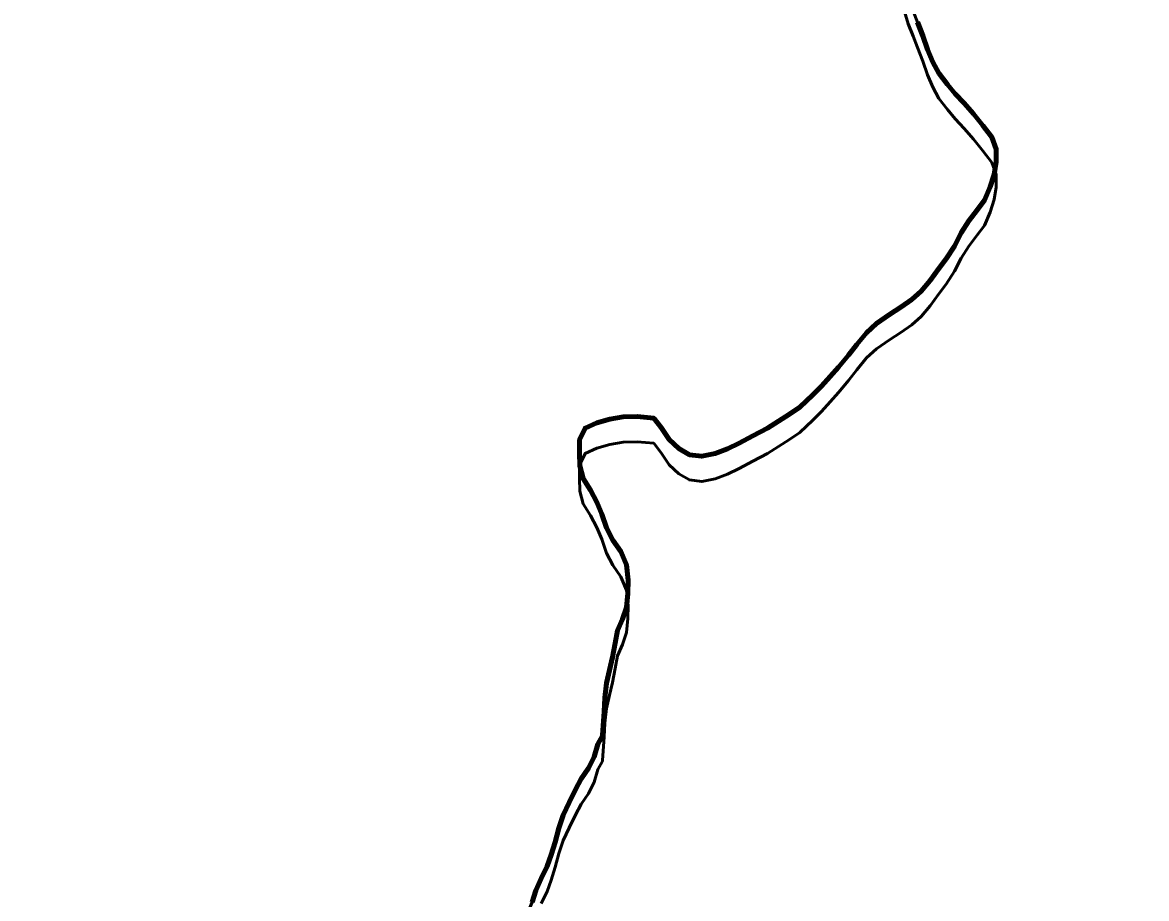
# Model space of a CAD drawing. Extents: x -1643653 to 4543381, y 1624270 to 13878484.
# Drawn here: x 738263 to 739428, y 8965460 to 8966367 of the extents above; entities that cross this region are included whole.
import ezdxf

# ---------------------------------------------------------------- set-up
doc = ezdxf.new("R2010")
doc.units = 0
doc.header["$LTSCALE"] = 200
for name, color, linetype, lineweight in [('1', 7, 'Continuous', 13), ('24', 7, 'Continuous', 25), ('26', 7, 'Continuous', 106), ('27', 7, 'Continuous', 53), ('28', 7, 'Continuous', 53), ('29', 7, 'Continuous', 13), ('53', 7, 'Continuous', 106)]:
    doc.layers.add(name, color=color, linetype=linetype, lineweight=lineweight)

msp = doc.modelspace()

# ---------------------------------------------------------------- linework, layer by layer
at = {"layer": '1', "lineweight": 25}
msp.add_spline([(814781, 9009175.5), (814787.2, 9009173.4), (814796.9, 9009173.4), (814799.4, 9009172.4), (814805.1, 9009174.5), (814805.6, 9009176.5), (814811.7, 9009179.5), (814811.7, 9009179.5), (814801.5, 9009181), (814790.7, 9009181.5), (814784.1, 9009183.1), (814777.4, 9009185.1), (814778.4, 9009175.5)], degree=3, dxfattribs=at)
at = {"layer": '24', "lineweight": 53}
for points in [[(739190.3, 8966367.7), (739195.8, 8966353.6), (739200.5, 8966339.5), (739206, 8966326.4), (739212.5, 8966314.9)], [(739212.5, 8966314.9), (739221.2, 8966303.3), (739229.4, 8966293.7), (739238.7, 8966284), (739248.2, 8966272.7), (739257.8, 8966260.7), (739267.2, 8966248.6), (739271.9, 8966236.2), (739271.7, 8966223.1), (739269.6, 8966210.1), (739265.5, 8966197.1), (739259.7, 8966183.4), (739251.7, 8966172.8), (739243.5, 8966161.9), (739235.5, 8966149.4), (739228.5, 8966135.9), (739219.9, 8966122.7), (739212.2, 8966112.6), (739203.3, 8966100.1), (739194.2, 8966089), (739184.2, 8966080.5), (739173, 8966072.4), (739161.1, 8966064.8), (739147.8, 8966055.7), (739137.4, 8966046.1), (739127.2, 8966033.7), (739118.7, 8966022.8), (739108.3, 8966010.4), (739099.8, 8966000.7), (739090.7, 8965990.6), (739081.8, 8965981.7), (739068.4, 8965968.8), (739057.5, 8965961.5), (739046.3, 8965954.5), (739034.9, 8965947), (739019.6, 8965939.2), (739005.3, 8965931.5)], [(739005.3, 8965931.5), (738993.5, 8965925.7), (738980.6, 8965921), (738966.6, 8965918), (738953.9, 8965919.7), (738942.8, 8965926.2), (738932.8, 8965935.4), (738924.7, 8965947.7), (738916.9, 8965957.7), (738899.6, 8965959.3), (738885.1, 8965958.9), (738871.5, 8965956.5), (738857.8, 8965952.8), (738845.7, 8965947.2), (738840.1, 8965935.1), (738840, 8965921.4), (738840.2, 8965908), (738843.6, 8965895.1), (738851.5, 8965882.9), (738858, 8965870.6), (738863, 8965858.1), (738868.1, 8965843.9), (738874.6, 8965831.2), (738882.9, 8965819.4), (738888.6, 8965805.6), (738890.4, 8965789.8), (738890.2, 8965775.9), (738888.7, 8965761.5), (738884.4, 8965749.3), (738879.3, 8965737.4), (738877.1, 8965724.5), (738874.1, 8965709.8), (738870.9, 8965696.6), (738868, 8965682.8), (738866.3, 8965667.7), (738865.5, 8965653.5), (738863.8, 8965629.1), (738863.8, 8965628.4), (738858.8, 8965619.8), (738855, 8965606.6), (738849.3, 8965594.9), (738841.6, 8965583.7), (738835.7, 8965572.7), (738829.1, 8965559.3), (738822.9, 8965546.1), (738818.7, 8965532.6), (738814.7, 8965518.4), (738810.5, 8965505.2), (738806.3, 8965493.3), (738800.4, 8965480.7), (738794.8, 8965468.2), (738790.8, 8965455.9)]]:
    msp.add_lwpolyline(points, dxfattribs=at)
at = {"layer": '26'}
for points in [[(738852.4, 8967397.8), (738119.2, 8967456.1), (736819.8, 8967385.2), (735978.7, 8967299.6), (734932.4, 8966935.1), (733681.7, 8966482.5), (732152.4, 8966285.3), (730470.8, 8966190.5), (727806.8, 8965794.5), (726426, 8965189.7), (726351.8, 8965240.9), (726326.3, 8965228.3)], [(743879.1, 8965604.4), (743559.1, 8965590.5), (743000.3, 8965872.6), (741413.3, 8966731.2), (740701.8, 8967013.8), (739557.2, 8967298.3), (738862.3, 8967422.5)]]:
    msp.add_spline(points, degree=3, dxfattribs=at)
at = {"layer": '27'}
for points in [[(739212.5, 8966314.9), (739206, 8966326.4), (739200.5, 8966339.5), (739195.8, 8966353.6), (739190.3, 8966367.7), (739185.8, 8966379.3), (739180.7, 8966392.1), (739176.8, 8966405.2)], [(739190.3, 8966367.7), (739195.8, 8966353.6), (739200.5, 8966339.5), (739206, 8966326.4), (739212.5, 8966314.9)], [(739212.5, 8966314.9), (739221.2, 8966303.3), (739229.4, 8966293.7), (739238.7, 8966284), (739248.2, 8966272.7), (739257.8, 8966260.7), (739267.2, 8966248.6), (739271.9, 8966236.2), (739271.7, 8966223.1), (739269.6, 8966210.1), (739265.5, 8966197.1), (739259.7, 8966183.4), (739251.7, 8966172.8), (739243.5, 8966161.9), (739235.5, 8966149.4), (739228.5, 8966135.9), (739219.9, 8966122.7), (739212.2, 8966112.6), (739203.3, 8966100.1), (739194.2, 8966089), (739184.2, 8966080.5), (739173, 8966072.4), (739161.1, 8966064.8), (739147.8, 8966055.7), (739137.4, 8966046.1), (739127.2, 8966033.7), (739118.7, 8966022.8), (739108.3, 8966010.4), (739099.8, 8966000.7), (739090.7, 8965990.6), (739081.8, 8965981.7), (739068.4, 8965968.8), (739057.5, 8965961.5), (739046.3, 8965954.5), (739034.9, 8965947), (739019.6, 8965939.2), (739005.3, 8965931.5)], [(739257.8, 8966260.7), (739248.2, 8966272.7), (739238.7, 8966284), (739229.4, 8966293.7), (739221.2, 8966303.3), (739212.5, 8966314.9)], [(739265.5, 8966197.1), (739269.6, 8966210.1), (739271.7, 8966223.1), (739271.9, 8966236.2), (739267.2, 8966248.6), (739257.8, 8966260.7)], [(739243.5, 8966161.9), (739251.7, 8966172.8), (739259.7, 8966183.4), (739265.5, 8966197.1)], [(739219.9, 8966122.7), (739228.5, 8966135.9), (739235.5, 8966149.4), (739243.5, 8966161.9)], [(739161.1, 8966064.8), (739173, 8966072.4), (739184.2, 8966080.5), (739194.2, 8966089), (739203.3, 8966100.1), (739212.2, 8966112.6), (739219.9, 8966122.7)], [(739118.7, 8966022.8), (739127.2, 8966033.7), (739137.4, 8966046.1), (739147.8, 8966055.7), (739161.1, 8966064.8)], [(739090.7, 8965990.6), (739099.8, 8966000.7), (739108.3, 8966010.4), (739118.7, 8966022.8)], [(738932.8, 8965935.4), (738942.8, 8965926.2), (738953.9, 8965919.7), (738966.6, 8965918), (738980.6, 8965921), (738993.5, 8965925.7), (739005.3, 8965931.5), (739019.6, 8965939.2), (739034.9, 8965947), (739046.3, 8965954.5), (739057.5, 8965961.5), (739068.4, 8965968.8), (739081.8, 8965981.7), (739090.7, 8965990.6)], [(739005.3, 8965931.5), (738993.5, 8965925.7), (738980.6, 8965921), (738966.6, 8965918), (738953.9, 8965919.7), (738942.8, 8965926.2), (738932.8, 8965935.4), (738924.7, 8965947.7), (738916.9, 8965957.7), (738899.6, 8965959.3), (738885.1, 8965958.9), (738871.5, 8965956.5), (738857.8, 8965952.8), (738845.7, 8965947.2), (738840.1, 8965935.1), (738840, 8965921.4), (738840.2, 8965908), (738843.6, 8965895.1), (738851.5, 8965882.9), (738858, 8965870.6), (738863, 8965858.1), (738868.1, 8965843.9), (738874.6, 8965831.2), (738882.9, 8965819.4), (738888.6, 8965805.6), (738890.4, 8965789.8), (738890.2, 8965775.9), (738888.7, 8965761.5), (738884.4, 8965749.3), (738879.3, 8965737.4), (738877.1, 8965724.5), (738874.1, 8965709.8), (738870.9, 8965696.6), (738868, 8965682.8), (738866.3, 8965667.7), (738865.5, 8965653.5), (738863.8, 8965629.1), (738863.8, 8965628.4), (738858.8, 8965619.8), (738855, 8965606.6), (738849.3, 8965594.9), (738841.6, 8965583.7), (738835.7, 8965572.7), (738829.1, 8965559.3), (738822.9, 8965546.1), (738818.7, 8965532.6), (738814.7, 8965518.4), (738810.5, 8965505.2), (738806.3, 8965493.3), (738800.4, 8965480.7), (738794.8, 8965468.2), (738790.8, 8965455.9)], [(738840.1, 8965935.1), (738845.7, 8965947.2), (738857.8, 8965952.8), (738871.5, 8965956.5)], [(738871.5, 8965956.5), (738885.1, 8965958.9), (738899.6, 8965959.3), (738916.9, 8965957.7)], [(738916.9, 8965957.7), (738924.7, 8965947.7), (738932.8, 8965935.4)], [(738843.6, 8965895.1), (738840.2, 8965908), (738840, 8965921.4), (738840.1, 8965935.1)], [(738858, 8965870.6), (738851.5, 8965882.9), (738843.6, 8965895.1)], [(738874.6, 8965831.2), (738868.1, 8965843.9), (738863, 8965858.1), (738858, 8965870.6)], [(738890.2, 8965775.9), (738890.4, 8965789.8), (738888.6, 8965805.6), (738882.9, 8965819.4), (738874.6, 8965831.2)], [(738877.1, 8965724.5), (738879.3, 8965737.4), (738884.4, 8965749.3), (738888.7, 8965761.5), (738890.2, 8965775.9)], [(738868, 8965682.8), (738870.9, 8965696.6), (738874.1, 8965709.8), (738877.1, 8965724.5)], [(738863.8, 8965628.4), (738863.8, 8965629.1), (738865.5, 8965653.5), (738866.3, 8965667.7), (738868, 8965682.8)], [(738849.3, 8965594.9), (738855, 8965606.6), (738858.8, 8965619.8), (738863.8, 8965628.4)], [(738818.7, 8965532.6), (738822.9, 8965546.1), (738829.1, 8965559.3), (738835.7, 8965572.7), (738841.6, 8965583.7), (738849.3, 8965594.9)], [(738794.8, 8965468.2), (738800.4, 8965480.7), (738806.3, 8965493.3), (738810.5, 8965505.2), (738814.7, 8965518.4), (738818.7, 8965532.6)], [(738702.7, 8965354.9), (738714.1, 8965365.1), (738722.8, 8965375.9), (738731, 8965387.3), (738738.7, 8965398.2), (738747, 8965407.7), (738756.3, 8965416.7), (738766.6, 8965424.7), (738777.6, 8965432.5), (738785.4, 8965442.9), (738790.8, 8965455.9), (738794.8, 8965468.2)]]:
    msp.add_lwpolyline(points, dxfattribs=at)
for points in [[(738852.4, 8967424), (738119.2, 8967482.3), (736819.8, 8967411.3), (735978.7, 8967325.8), (734932.4, 8966961.3), (733681.7, 8966508.6), (732152.4, 8966311.4), (730470.8, 8966216.6), (727806.8, 8965820.6), (726426, 8965215.8), (726351.8, 8965267.1), (726326.3, 8965254.5)], [(743879.1, 8965604.4), (743559.1, 8965590.5), (743000.3, 8965872.6), (741413.3, 8966731.2), (740701.8, 8967013.8), (739557.2, 8967298.3), (738862.3, 8967422.5)]]:
    msp.add_spline(points, degree=3, dxfattribs=at)
at = {"layer": '28'}
for points in [[(739212.5, 8966288.7), (739206, 8966300.3), (739200.5, 8966313.3), (739195.8, 8966327.4), (739190.3, 8966341.5), (739185.8, 8966353.2), (739180.7, 8966366), (739176.8, 8966379)], [(739212.5, 8966314.9), (739206, 8966326.4), (739200.5, 8966339.5), (739195.8, 8966353.6), (739190.3, 8966367.7)], [(739005.3, 8965931.5), (739019.6, 8965939.2), (739034.9, 8965947), (739046.3, 8965954.5), (739057.5, 8965961.5), (739068.4, 8965968.8), (739081.8, 8965981.7), (739090.7, 8965990.6), (739099.8, 8966000.7), (739108.3, 8966010.4), (739118.7, 8966022.8), (739127.2, 8966033.7), (739137.4, 8966046.1), (739147.8, 8966055.7), (739161.1, 8966064.8), (739173, 8966072.4), (739184.2, 8966080.5), (739194.2, 8966089), (739203.3, 8966100.1), (739212.2, 8966112.6), (739219.9, 8966122.7), (739228.5, 8966135.9), (739235.5, 8966149.4), (739243.5, 8966161.9), (739251.7, 8966172.8), (739259.7, 8966183.4), (739265.5, 8966197.1), (739269.6, 8966210.1), (739271.7, 8966223.1), (739271.9, 8966236.2), (739267.2, 8966248.6), (739257.8, 8966260.7), (739248.2, 8966272.7), (739238.7, 8966284), (739229.4, 8966293.7), (739221.2, 8966303.3), (739212.5, 8966314.9)], [(739005.3, 8965905.3), (739019.6, 8965913.1), (739034.9, 8965920.9), (739046.3, 8965928.3), (739057.5, 8965935.3), (739068.4, 8965942.6), (739081.8, 8965955.5), (739090.7, 8965964.5), (739099.8, 8965974.6), (739108.3, 8965984.2), (739118.7, 8965996.6), (739127.2, 8966007.6), (739137.4, 8966020), (739147.8, 8966029.5), (739161.1, 8966038.7), (739173, 8966046.2), (739184.2, 8966054.4), (739194.2, 8966062.9), (739203.3, 8966073.9), (739212.2, 8966086.4), (739219.9, 8966096.5), (739228.5, 8966109.8), (739235.5, 8966123.2), (739243.5, 8966135.8), (739251.7, 8966146.7), (739259.7, 8966157.2), (739265.5, 8966170.9), (739269.6, 8966184), (739271.7, 8966197), (739271.9, 8966210), (739267.2, 8966222.5), (739257.8, 8966234.5), (739248.2, 8966246.5), (739238.7, 8966257.8), (739229.4, 8966267.6), (739221.2, 8966277.2), (739212.5, 8966288.7)], [(738790.8, 8965455.9), (738794.8, 8965468.2), (738800.4, 8965480.7), (738806.3, 8965493.3), (738810.5, 8965505.2), (738814.7, 8965518.4), (738818.7, 8965532.6), (738822.9, 8965546.1), (738829.1, 8965559.3), (738835.7, 8965572.7), (738841.6, 8965583.7), (738849.3, 8965594.9), (738855, 8965606.6), (738858.8, 8965619.8), (738863.8, 8965628.4), (738863.8, 8965629.1), (738865.5, 8965653.5), (738866.3, 8965667.7), (738868, 8965682.8), (738870.9, 8965696.6), (738874.1, 8965709.8), (738877.1, 8965724.5), (738879.3, 8965737.4), (738884.4, 8965749.3), (738888.7, 8965761.5), (738890.2, 8965775.9), (738890.4, 8965789.8), (738888.6, 8965805.6), (738882.9, 8965819.4), (738874.6, 8965831.2), (738868.1, 8965843.9), (738863, 8965858.1), (738858, 8965870.6), (738851.5, 8965882.9), (738843.6, 8965895.1), (738840.2, 8965908), (738840, 8965921.4), (738840.1, 8965935.1), (738845.7, 8965947.2), (738857.8, 8965952.8), (738871.5, 8965956.5), (738885.1, 8965958.9), (738899.6, 8965959.3), (738916.9, 8965957.7), (738924.7, 8965947.7), (738932.8, 8965935.4), (738942.8, 8965926.2), (738953.9, 8965919.7), (738966.6, 8965918), (738980.6, 8965921), (738993.5, 8965925.7), (739005.3, 8965931.5)], [(738800.4, 8965454.6), (738806.3, 8965467.1), (738810.5, 8965479), (738814.7, 8965492.2), (738818.7, 8965506.4), (738822.9, 8965520), (738829.1, 8965533.1), (738835.7, 8965546.5), (738841.6, 8965557.5), (738849.3, 8965568.8), (738855, 8965580.4), (738858.8, 8965593.6), (738863.8, 8965602.2), (738863.8, 8965602.9), (738865.5, 8965627.3), (738866.3, 8965641.5), (738868, 8965656.6), (738870.9, 8965670.4), (738874.1, 8965683.7), (738877.1, 8965698.3), (738879.3, 8965711.2), (738884.4, 8965723.2), (738888.7, 8965735.4), (738890.2, 8965749.8), (738890.4, 8965763.6), (738888.6, 8965779.4), (738882.9, 8965793.3), (738874.6, 8965805.1), (738868.1, 8965817.8), (738863, 8965832), (738858, 8965844.4), (738851.5, 8965856.8), (738843.6, 8965868.9), (738840.2, 8965881.8), (738840, 8965895.2), (738840.1, 8965908.9), (738845.7, 8965921), (738857.8, 8965926.6), (738871.5, 8965930.4), (738885.1, 8965932.7), (738899.6, 8965933.1), (738916.9, 8965931.6), (738924.7, 8965921.5), (738932.8, 8965909.3), (738942.8, 8965900), (738953.9, 8965893.5), (738966.6, 8965891.8), (738980.6, 8965894.8), (738993.5, 8965899.6), (739005.3, 8965905.3)]]:
    msp.add_lwpolyline(points, dxfattribs=at)
for points in [[(738852.4, 8967424), (738119.2, 8967482.3), (736819.8, 8967411.3), (735978.7, 8967325.8), (734932.4, 8966961.3), (733681.7, 8966508.6), (732152.4, 8966311.4), (730470.8, 8966216.6), (727806.8, 8965820.6), (726426, 8965215.8), (726351.8, 8965267.1), (726326.3, 8965254.5)], [(738852.4, 8967397.8), (738119.2, 8967456.1), (736819.8, 8967385.2), (735978.7, 8967299.6), (734932.4, 8966935.1), (733681.7, 8966482.5), (732152.4, 8966285.3), (730470.8, 8966190.5), (727806.8, 8965794.5), (726426, 8965189.7), (726351.8, 8965240.9), (726326.3, 8965228.3)]]:
    msp.add_spline(points, degree=3, dxfattribs=at)
at = {"layer": '29', "lineweight": 53}
for points in [[(739190.3, 8966367.7), (739195.8, 8966353.6), (739200.5, 8966339.5), (739206, 8966326.4), (739212.5, 8966314.9)], [(739212.5, 8966314.9), (739221.2, 8966303.3), (739229.4, 8966293.7), (739238.7, 8966284), (739248.2, 8966272.7), (739257.8, 8966260.7), (739267.2, 8966248.6), (739271.9, 8966236.2), (739271.7, 8966223.1), (739269.6, 8966210.1), (739265.5, 8966197.1), (739259.7, 8966183.4), (739251.7, 8966172.8), (739243.5, 8966161.9), (739235.5, 8966149.4), (739228.5, 8966135.9), (739219.9, 8966122.7), (739212.2, 8966112.6), (739203.3, 8966100.1), (739194.2, 8966089), (739184.2, 8966080.5), (739173, 8966072.4), (739161.1, 8966064.8), (739147.8, 8966055.7), (739137.4, 8966046.1), (739127.2, 8966033.7), (739118.7, 8966022.8), (739108.3, 8966010.4), (739099.8, 8966000.7), (739090.7, 8965990.6), (739081.8, 8965981.7), (739068.4, 8965968.8), (739057.5, 8965961.5), (739046.3, 8965954.5), (739034.9, 8965947), (739019.6, 8965939.2), (739005.3, 8965931.5)], [(739005.3, 8965931.5), (738993.5, 8965925.7), (738980.6, 8965921), (738966.6, 8965918), (738953.9, 8965919.7), (738942.8, 8965926.2), (738932.8, 8965935.4), (738924.7, 8965947.7), (738916.9, 8965957.7), (738899.6, 8965959.3), (738885.1, 8965958.9), (738871.5, 8965956.5), (738857.8, 8965952.8), (738845.7, 8965947.2), (738840.1, 8965935.1), (738840, 8965921.4), (738840.2, 8965908), (738843.6, 8965895.1), (738851.5, 8965882.9), (738858, 8965870.6), (738863, 8965858.1), (738868.1, 8965843.9), (738874.6, 8965831.2), (738882.9, 8965819.4), (738888.6, 8965805.6), (738890.4, 8965789.8), (738890.2, 8965775.9), (738888.7, 8965761.5), (738884.4, 8965749.3), (738879.3, 8965737.4), (738877.1, 8965724.5), (738874.1, 8965709.8), (738870.9, 8965696.6), (738868, 8965682.8), (738866.3, 8965667.7), (738865.5, 8965653.5), (738863.8, 8965629.1), (738863.8, 8965628.4), (738858.8, 8965619.8), (738855, 8965606.6), (738849.3, 8965594.9), (738841.6, 8965583.7), (738835.7, 8965572.7), (738829.1, 8965559.3), (738822.9, 8965546.1), (738818.7, 8965532.6), (738814.7, 8965518.4), (738810.5, 8965505.2), (738806.3, 8965493.3), (738800.4, 8965480.7), (738794.8, 8965468.2), (738790.8, 8965455.9)]]:
    msp.add_lwpolyline(points, dxfattribs=at)
msp.add_spline([(743879.1, 8965604.4), (743559.1, 8965590.5), (743000.3, 8965872.6), (741413.3, 8966731.2), (740701.8, 8967013.8), (739557.2, 8967298.3), (738862.3, 8967422.5)], degree=3, dxfattribs=at)
at = {"layer": '53'}
for points in [[(739190.3, 8966367.7), (739195.8, 8966353.6), (739200.5, 8966339.5), (739206, 8966326.4), (739212.5, 8966314.9)], [(739212.5, 8966314.9), (739221.2, 8966303.3), (739229.4, 8966293.7), (739238.7, 8966284), (739248.2, 8966272.7), (739257.8, 8966260.7), (739267.2, 8966248.6), (739271.9, 8966236.2), (739271.7, 8966223.1), (739269.6, 8966210.1), (739265.5, 8966197.1), (739259.7, 8966183.4), (739251.7, 8966172.8), (739243.5, 8966161.9), (739235.5, 8966149.4), (739228.5, 8966135.9), (739219.9, 8966122.7), (739212.2, 8966112.6), (739203.3, 8966100.1), (739194.2, 8966089), (739184.2, 8966080.5), (739173, 8966072.4), (739161.1, 8966064.8), (739147.8, 8966055.7), (739137.4, 8966046.1), (739127.2, 8966033.7), (739118.7, 8966022.8), (739108.3, 8966010.4), (739099.8, 8966000.7), (739090.7, 8965990.6), (739081.8, 8965981.7), (739068.4, 8965968.8), (739057.5, 8965961.5), (739046.3, 8965954.5), (739034.9, 8965947), (739019.6, 8965939.2), (739005.3, 8965931.5)], [(739005.3, 8965931.5), (738993.5, 8965925.7), (738980.6, 8965921), (738966.6, 8965918), (738953.9, 8965919.7), (738942.8, 8965926.2), (738932.8, 8965935.4), (738924.7, 8965947.7), (738916.9, 8965957.7), (738899.6, 8965959.3), (738885.1, 8965958.9), (738871.5, 8965956.5), (738857.8, 8965952.8), (738845.7, 8965947.2), (738840.1, 8965935.1), (738840, 8965921.4), (738840.2, 8965908), (738843.6, 8965895.1), (738851.5, 8965882.9), (738858, 8965870.6), (738863, 8965858.1), (738868.1, 8965843.9), (738874.6, 8965831.2), (738882.9, 8965819.4), (738888.6, 8965805.6), (738890.4, 8965789.8), (738890.2, 8965775.9), (738888.7, 8965761.5), (738884.4, 8965749.3), (738879.3, 8965737.4), (738877.1, 8965724.5), (738874.1, 8965709.8), (738870.9, 8965696.6), (738868, 8965682.8), (738866.3, 8965667.7), (738865.5, 8965653.5), (738863.8, 8965629.1), (738863.8, 8965628.4), (738858.8, 8965619.8), (738855, 8965606.6), (738849.3, 8965594.9), (738841.6, 8965583.7), (738835.7, 8965572.7), (738829.1, 8965559.3), (738822.9, 8965546.1), (738818.7, 8965532.6), (738814.7, 8965518.4), (738810.5, 8965505.2), (738806.3, 8965493.3), (738800.4, 8965480.7), (738794.8, 8965468.2), (738790.8, 8965455.9)]]:
    msp.add_lwpolyline(points, dxfattribs=at)

doc.saveas('drawing.dxf')
